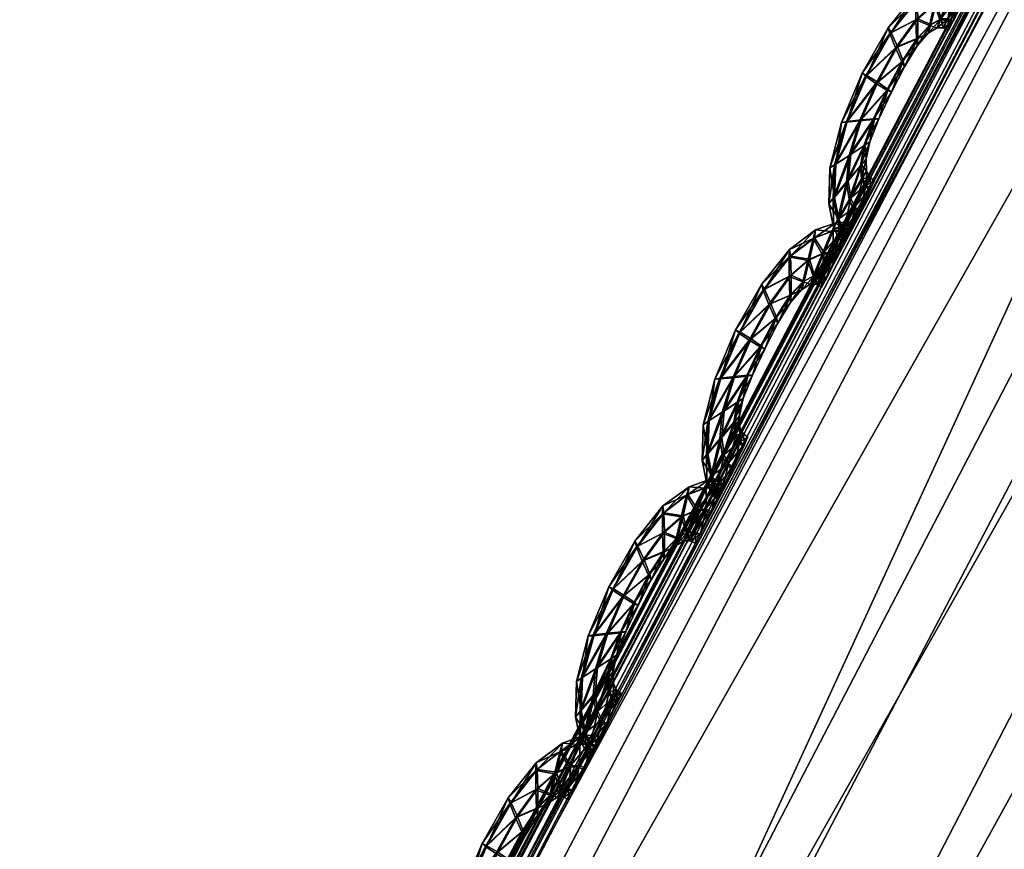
# Model space of a CAD drawing. Extents: x -7.4 to 7.4, y -11.5 to 9.8.
# Tile 265 of 469: x -6.459 to -6.259, y 5.612 to 5.78. Entities that reach past the tile are written whole.
import ezdxf

# ---------------------------------------------------------------- set-up
doc = ezdxf.new("R2010")
doc.units = 0
doc.header["$MEASUREMENT"] = 0
for name, color, linetype in [('A-FURN-3-ST', 150, 'Continuous'), ('A-FURN-3-ST-SEAM', 130, 'Continuous'), ('A-FURN-3-ST-SI', 160, 'Continuous')]:
    doc.layers.add(name, color=color, linetype=linetype)

msp = doc.modelspace()

# ---------------------------------------------------------------- meshes
at = {"layer": 'A-FURN-3-ST'}
mesh = msp.add_polyface(dxfattribs=at)
corners = [(-5.59634, 6.88994, 17.62899), (-5.59492, 6.88837, 17.61769), (-6.04831, 6.195, 17.6256), (-6.05005, 6.19645, 17.6369), (-5.59409, 6.88742, 17.61108), (-6.04724, 6.19414, 17.61903), (-6.45061, 5.42559, 17.63272), (-6.45184, 5.42637, 17.6393), (-6.45394, 5.42764, 17.65055), (-6.39098, 5.38179, 17.67398), (-6.37258, 5.36654, 17.69227), (-5.97894, 6.12793, 17.67828), (-5.99611, 6.14499, 17.65991), (-6.34056, 5.33548, 17.78363), (-5.94542, 6.09308, 17.77024), (-5.50149, 6.77647, 17.76244), (-5.5367, 6.81471, 17.67006), (-6.01899, 6.16687, 17.66421), (-5.55257, 6.83345, 17.65169), (-6.04039, 6.18718, 17.66656), (-5.57137, 6.85743, 17.65614), (-6.44258, 5.41936, 17.68018), (-6.41749, 5.40128, 17.67805), (-6.04954, 6.19587, 17.65439), (-5.58859, 6.87976, 17.65865), (-5.59595, 6.88928, 17.64652), (-6.45335, 5.42711, 17.66793), (-6.04831, 6.195, 17.61332), (-6.05005, 6.19645, 17.60819), (-6.45394, 5.42764, 17.62188), (-6.45184, 5.42637, 17.62701), (-5.59492, 6.88837, 17.60537), (-5.59634, 6.88994, 17.60027), (-5.85155, 6.02378, 17.96234), (-6.24843, 5.27372, 17.97447), (-5.98163, 5.21332, 18.16855), (-5.59441, 5.95604, 18.15726)]
mesh.append_faces([[corners[k] for k in face] for face in [(0, 1, 2), (2, 3, 0), (1, 4, 5), (5, 2, 1), (2, 5, 6), (6, 7, 2), (3, 2, 7), (7, 8, 3), (9, 10, 11), (11, 12, 9), (10, 13, 14), (14, 11, 10), (11, 14, 15), (12, 11, 16), (17, 12, 18), (19, 17, 20), (21, 22, 17), (17, 19, 21), (22, 9, 12), (12, 17, 22), (23, 19, 24), (3, 23, 25), (25, 0, 3), (8, 26, 23), (23, 3, 8), (26, 21, 19), (19, 23, 26), (27, 28, 29), (29, 30, 27), (5, 27, 30), (30, 6, 5), (4, 31, 27), (27, 5, 4), (31, 32, 28), (28, 27, 31), (33, 14, 13), (13, 34, 33), (33, 34, 35), (35, 36, 33)]])
mesh = msp.add_polyface(dxfattribs=at)
corners = [(-5.54237, 6.88314, 1.00121), (-5.34537, 6.87803, 0.61819), (-5.78234, 6.18529, 0.61819), (-5.99414, 6.19006, 1.00136), (-6.17131, 5.41772, 0.61819), (-6.39632, 5.42196, 1.00167), (-6.50499, 4.5563, 0.61819), (-6.74132, 4.55996, 1.00205), (-6.77614, 3.58244, 0.61819), (-7.02166, 3.58544, 1.00247), (-6.97745, 2.47748, 0.61819), (-7.22977, 2.47974, 1.00292), (-2.59126, 6.18294, 0.55836), (-1.94915, 6.18294, 0.55836), (-1.95568, 5.41558, 0.55836), (-2.64354, 5.41558, 0.55836), (-1.9613, 4.55444, 0.55836), (-2.68838, 4.55444, 0.55836), (-2.53254, 6.87548, 0.55836), (-1.94178, 6.87548, 0.55836), (-1.96798, 3.58091, 0.55836), (-2.72779, 3.58091, 0.55836), (-1.98639, 2.47636, 0.55836), (-5.01932, 4.55444, 0.55836), (-5.94043, 4.55469, 0.56582), (-5.63821, 5.41586, 0.56582), (-4.78216, 5.41558, 0.55836), (-5.28589, 6.18323, 0.56582), (-4.50574, 6.18294, 0.55836), (-4.89012, 6.87581, 0.56582), (-4.19521, 6.87548, 0.55836), (-5.36104, 2.47636, 0.55836), (-6.36909, 2.47649, 0.56582), (-6.18611, 3.58112, 0.56582), (-5.21276, 3.58091, 0.55836), (-2.77575, 2.47636, 0.55836), (-4.02429, 2.47636, 0.55836), (-3.92714, 3.58091, 0.55836), (-3.81436, 4.55444, 0.55836), (-3.67822, 5.41558, 0.55836), (-3.5195, 6.18294, 0.55836), (-3.34122, 6.87548, 0.55836)]
mesh.append_faces([[corners[k] for k in face] for face in [(0, 1, 2), (2, 3, 0), (3, 2, 4), (4, 5, 3), (5, 4, 6), (6, 7, 5), (7, 6, 8), (8, 9, 7), (9, 8, 10), (10, 11, 9), (23, 24, 25), (25, 26, 23), (26, 25, 27), (27, 28, 26), (25, 4, 2), (2, 27, 25), (24, 6, 4), (4, 25, 24), (28, 27, 29), (29, 30, 28), (27, 2, 1), (1, 29, 27), (31, 32, 33), (33, 34, 31), (34, 33, 24), (24, 23, 34), (33, 8, 6), (6, 24, 33), (32, 10, 8), (8, 33, 32), (37, 34, 23), (23, 38, 37), (36, 31, 34), (34, 37, 36), (39, 26, 28), (28, 40, 39), (38, 23, 26), (26, 39, 38), (40, 28, 30), (30, 41, 40)]])
mesh.append_faces([[corners[k] for k in face] for face in [(12, 13, 14), (14, 15, 12), (15, 14, 16), (16, 17, 15), (18, 19, 13), (13, 12, 18), (17, 16, 20), (20, 21, 17), (21, 20, 22), (37, 21, 35), (38, 17, 21), (39, 15, 17), (40, 12, 15), (41, 18, 12)]], dxfattribs={"vtx0": -1, "vtx1": -1, "vtx2": -1})
mesh.append_faces([[corners[k] for k in face] for face in [(35, 36, 37), (21, 37, 38), (17, 38, 39), (15, 39, 40), (12, 40, 41)]], dxfattribs={"vtx0": -1, "vtx2": -1})
at = {"layer": 'A-FURN-3-ST-SEAM'}
mesh = msp.add_polyface(dxfattribs=at)
corners = [(-6.29343, 5.75066, 17.6299), (-6.29113, 5.75931, 17.62979), (-6.28832, 5.7596, 17.63104), (-6.28496, 5.76726, 17.63089), (-6.29228, 5.7591, 17.6264), (-6.29042, 5.75263, 17.63116), (-6.28286, 5.76578, 17.62963), (-6.28714, 5.76862, 17.6296), (-6.28809, 5.76908, 17.62625), (-6.29465, 5.74987, 17.62655), (-6.2937, 5.7439, 17.62998), (-6.28559, 5.75985, 17.62975), (-6.27982, 5.77155, 17.62952), (-6.28096, 5.77447, 17.63074), (-6.28741, 5.76846, 17.62286), (-6.29137, 5.75914, 17.62306), (-6.29094, 5.74724, 17.6312), (-6.28753, 5.75453, 17.62986), (-6.28219, 5.7652, 17.62629), (-6.28472, 5.75985, 17.6264), (-6.28223, 5.77732, 17.62945), (-6.28282, 5.7783, 17.62606), (-6.2825, 5.77715, 17.62271), (-6.2937, 5.75053, 17.62317), (-6.29489, 5.74263, 17.62663), (-6.29287, 5.73949, 17.62998), (-6.28654, 5.75515, 17.62648), (-6.27954, 5.77039, 17.62618), (-6.27685, 5.77616, 17.62941), (-6.27685, 5.78011, 17.63059), (-6.28136, 5.77422, 17.6215), (-6.28532, 5.76701, 17.62165), (-6.28868, 5.75939, 17.62176), (-6.29038, 5.7437, 17.63123), (-6.28824, 5.75049, 17.6299), (-6.28733, 5.75165, 17.62652), (-6.28587, 5.75968, 17.62302), (-6.28314, 5.76561, 17.6229), (-6.28777, 5.75436, 17.62313), (-6.27697, 5.78403, 17.62925), (-6.27716, 5.78539, 17.62587), (-6.27724, 5.78382, 17.62252), (-6.27724, 5.77987, 17.62134), (-6.29078, 5.75239, 17.62188), (-6.29398, 5.74378, 17.62325), (-6.2939, 5.73785, 17.62663), (-6.29185, 5.73735, 17.63002), (-6.28848, 5.75033, 17.62317), (-6.28009, 5.77138, 17.62279), (-6.27697, 5.77459, 17.62606), (-6.2742, 5.77892, 17.62933), (-6.27309, 5.78337, 17.63051), (-6.27712, 5.77599, 17.62268), (-6.29283, 5.73558, 17.62663), (-6.28951, 5.74188, 17.63123), (-6.28801, 5.74781, 17.62994), (-6.28725, 5.7493, 17.62655), (-6.28828, 5.74765, 17.62321), (-6.29129, 5.74703, 17.62195), (-6.2721, 5.78774, 17.62914), (-6.27186, 5.7893, 17.62576), (-6.27237, 5.78757, 17.62241), (-6.27348, 5.78312, 17.62127), (-6.27447, 5.77876, 17.6226), (-6.29311, 5.73933, 17.62325), (-6.29212, 5.73718, 17.62328), (-6.29185, 5.73467, 17.62667), (-6.29086, 5.73648, 17.63002), (-6.29074, 5.74345, 17.62199), (-6.27471, 5.77719, 17.62598), (-6.2721, 5.78007, 17.62929), (-6.2702, 5.78465, 17.63047), (-6.29113, 5.73632, 17.62328), (-6.28856, 5.7411, 17.63123), (-6.2873, 5.74637, 17.62994), (-6.28658, 5.74802, 17.62659), (-6.28757, 5.74625, 17.62321), (-6.26838, 5.78914, 17.6291), (-6.26783, 5.79074, 17.62568), (-6.26865, 5.78897, 17.62237), (-6.27056, 5.7844, 17.62119), (-6.27237, 5.77991, 17.62256), (-6.27293, 5.77826, 17.62595), (-6.28991, 5.74168, 17.62199), (-6.28892, 5.74089, 17.62199), (-6.27067, 5.78007, 17.62929), (-6.26842, 5.78469, 17.63043), (-6.28635, 5.74563, 17.62994), (-6.28563, 5.74728, 17.62659), (-6.28662, 5.74547, 17.62321), (-6.27166, 5.77826, 17.62595), (-6.26628, 5.78922, 17.62907), (-6.26557, 5.79083, 17.62568), (-6.26656, 5.78906, 17.62233), (-6.26881, 5.78444, 17.62119), (-6.27095, 5.77991, 17.62256), (-6.27063, 5.77773, 17.62595), (-6.26965, 5.77954, 17.62929), (-6.26735, 5.78411, 17.63043), (-6.26992, 5.77933, 17.62256), (-6.26513, 5.78869, 17.62907), (-6.26442, 5.79029, 17.62568), (-6.26541, 5.78848, 17.62233), (-6.2677, 5.78391, 17.62119)]
mesh.append_faces([[corners[k] for k in face] for face in [(2, 1, 0), (1, 2, 3), (0, 1, 4), (0, 5, 2), (6, 3, 2), (3, 7, 1), (8, 4, 1), (4, 9, 0), (5, 0, 10), (11, 2, 5), (3, 6, 12), (2, 11, 6), (7, 3, 13), (1, 7, 8), (4, 8, 14), (9, 4, 15), (10, 0, 9), (10, 16, 5), (5, 17, 11), (12, 6, 18), (12, 13, 3), (6, 11, 19), (13, 20, 7), (21, 8, 7), (22, 14, 8), (14, 15, 4), (15, 23, 9), (9, 24, 10), (16, 10, 25), (17, 5, 16), (11, 17, 26), (19, 18, 6), (18, 27, 12), (13, 12, 28), (26, 19, 11), (20, 13, 29), (7, 20, 21), (8, 21, 22), (14, 22, 30), (15, 14, 31), (23, 15, 32), (24, 9, 23), (25, 10, 24), (25, 33, 16), (16, 34, 17), (35, 26, 17), (18, 19, 36), (27, 18, 37), (28, 12, 27), (28, 29, 13), (19, 26, 38), (29, 39, 20), (40, 21, 20), (41, 22, 21), (42, 30, 22), (30, 31, 14), (31, 32, 15), (32, 43, 23), (23, 44, 24), (24, 45, 25), (33, 25, 46), (34, 16, 33), (17, 34, 35), (26, 35, 47), (38, 36, 19), (36, 37, 18), (37, 48, 27), (27, 49, 28), (29, 28, 50), (47, 38, 26), (39, 29, 51), (20, 39, 40), (21, 40, 41), (22, 41, 42), (30, 42, 52), (31, 30, 48), (32, 31, 37), (43, 32, 36), (44, 23, 43), (45, 24, 44), (25, 45, 53), (53, 46, 25), (46, 54, 33), (33, 55, 34), (56, 35, 34), (57, 47, 35), (36, 38, 43), (37, 36, 32), (48, 37, 31), (49, 27, 48), (50, 28, 49), (50, 51, 29), (38, 47, 58), (51, 59, 39), (60, 40, 39), (61, 41, 40), (62, 42, 41), (63, 52, 42), (52, 48, 30), (43, 58, 44), (44, 64, 45), (65, 53, 45), (46, 53, 66), (54, 46, 67), (55, 33, 54), (34, 55, 56), (35, 56, 57), (47, 57, 68), (58, 43, 38), (48, 52, 49), (49, 69, 50), (51, 50, 70), (68, 58, 47), (59, 51, 71), (39, 59, 60), (40, 60, 61), (41, 61, 62), (42, 62, 63), (52, 63, 69), (64, 44, 58), (45, 64, 65), (53, 65, 72), (72, 66, 53), (66, 67, 46), (67, 73, 54), (54, 74, 55), (56, 55, 74), (57, 56, 75), (68, 57, 76), (69, 49, 52), (70, 50, 69), (70, 71, 51), (58, 68, 64), (71, 77, 59), (78, 60, 59), (79, 61, 60), (80, 62, 61), (81, 63, 62), (82, 69, 63), (83, 65, 64), (84, 72, 65), (74, 54, 73), (74, 75, 56), (75, 76, 57), (76, 83, 68), (69, 82, 70), (71, 70, 85), (64, 68, 83), (77, 71, 86), (59, 77, 78), (60, 78, 79), (61, 79, 80), (62, 80, 81), (63, 81, 82), (65, 83, 84), (73, 87, 74), (75, 74, 87), (76, 75, 88), (83, 76, 89), (70, 82, 90), (90, 85, 70), (85, 86, 71), (86, 91, 77), (78, 77, 91), (79, 78, 92), (80, 79, 93), (81, 80, 94), (82, 81, 95), (89, 84, 83), (87, 88, 75), (88, 89, 76), (95, 90, 82), (85, 90, 96), (86, 85, 97), (91, 86, 98), (91, 92, 78), (92, 93, 79), (93, 94, 80), (94, 95, 81), (90, 95, 99), (99, 96, 90), (96, 97, 85), (97, 98, 86), (98, 100, 91), (92, 91, 100), (93, 92, 101), (94, 93, 102), (95, 94, 103), (103, 99, 95), (100, 101, 92), (101, 102, 93), (102, 103, 94)]])
mesh = msp.add_polyface(dxfattribs=at)
corners = [(-6.31911, 5.69866, 17.63089), (-6.31678, 5.70727, 17.63078), (-6.31397, 5.7076, 17.63203), (-6.31064, 5.71522, 17.63188), (-6.31796, 5.70707, 17.62743), (-6.3161, 5.7006, 17.63215), (-6.30854, 5.71378, 17.63063), (-6.31282, 5.71659, 17.63063), (-6.31377, 5.71704, 17.62724), (-6.32034, 5.69784, 17.62755), (-6.31939, 5.69191, 17.63097), (-6.31128, 5.70785, 17.63074), (-6.3055, 5.71955, 17.63051), (-6.30664, 5.72243, 17.63173), (-6.31309, 5.71642, 17.62389), (-6.31705, 5.70711, 17.62405), (-6.31658, 5.69524, 17.63218), (-6.31317, 5.70253, 17.63085), (-6.30787, 5.71317, 17.62728), (-6.31036, 5.70785, 17.62739), (-6.30791, 5.72528, 17.63043), (-6.30851, 5.72627, 17.62705), (-6.30819, 5.72511, 17.6237), (-6.31939, 5.6985, 17.62416), (-6.32054, 5.69059, 17.62762), (-6.31852, 5.6875, 17.63097), (-6.31223, 5.70315, 17.62747), (-6.30518, 5.7184, 17.62716), (-6.30249, 5.72417, 17.6304), (-6.30253, 5.72812, 17.63158), (-6.30704, 5.72219, 17.62249), (-6.311, 5.71498, 17.62264), (-6.31436, 5.70735, 17.62279), (-6.31606, 5.6917, 17.63222), (-6.31389, 5.6985, 17.63089), (-6.31298, 5.69965, 17.62755), (-6.31155, 5.70769, 17.62405), (-6.30882, 5.71362, 17.62389), (-6.31345, 5.70237, 17.62412), (-6.30265, 5.73199, 17.63025), (-6.30285, 5.73335, 17.62686), (-6.30292, 5.73183, 17.62351), (-6.30292, 5.72787, 17.62233), (-6.31646, 5.70039, 17.62286), (-6.31967, 5.69174, 17.62423), (-6.31959, 5.68585, 17.62762), (-6.31749, 5.68535, 17.631), (-6.31416, 5.69833, 17.62416), (-6.30577, 5.71939, 17.62378), (-6.30261, 5.7226, 17.62705), (-6.29984, 5.72692, 17.63032), (-6.29877, 5.73137, 17.6315), (-6.30277, 5.724, 17.62366), (-6.31848, 5.68358, 17.62766), (-6.31519, 5.68993, 17.63222), (-6.31369, 5.69582, 17.63093), (-6.3129, 5.6973, 17.62755), (-6.31393, 5.69566, 17.6242), (-6.31694, 5.69499, 17.62294), (-6.29778, 5.73574, 17.63013), (-6.29754, 5.73731, 17.62675), (-6.29806, 5.73554, 17.6234), (-6.29913, 5.73113, 17.62226), (-6.30012, 5.72676, 17.62359), (-6.31879, 5.68733, 17.62427), (-6.31776, 5.68519, 17.62427), (-6.31749, 5.68272, 17.62766), (-6.3165, 5.68449, 17.631), (-6.31642, 5.69145, 17.62298), (-6.30039, 5.7252, 17.62701), (-6.29778, 5.72808, 17.63028), (-6.29584, 5.73265, 17.63146), (-6.31678, 5.68436, 17.62427), (-6.3142, 5.6891, 17.63222), (-6.31294, 5.69442, 17.63093), (-6.31223, 5.69603, 17.62758), (-6.31321, 5.69425, 17.6242), (-6.29402, 5.73714, 17.63009), (-6.29347, 5.73875, 17.62667), (-6.2943, 5.73698, 17.62336), (-6.29624, 5.7324, 17.62218), (-6.29802, 5.72791, 17.62355), (-6.29861, 5.72631, 17.62698), (-6.31555, 5.68968, 17.62298), (-6.31456, 5.6889, 17.62298), (-6.29632, 5.72812, 17.63028), (-6.29406, 5.73269, 17.63142), (-6.31199, 5.69368, 17.63093), (-6.31128, 5.69529, 17.62758), (-6.31227, 5.69351, 17.62423), (-6.29731, 5.72631, 17.62693), (-6.29192, 5.73722, 17.63005), (-6.29121, 5.73887, 17.62667), (-6.2922, 5.73706, 17.62332), (-6.29446, 5.73245, 17.62218), (-6.29659, 5.72791, 17.62355), (-6.29628, 5.72573, 17.62693), (-6.29529, 5.72754, 17.63028), (-6.29299, 5.73216, 17.63142), (-6.29557, 5.72738, 17.62355), (-6.29078, 5.73669, 17.63005), (-6.29007, 5.73834, 17.62667), (-6.29105, 5.73652, 17.62332), (-6.29335, 5.73191, 17.62218)]
mesh.append_faces([[corners[k] for k in face] for face in [(2, 1, 0), (1, 2, 3), (0, 1, 4), (0, 5, 2), (6, 3, 2), (3, 7, 1), (8, 4, 1), (4, 9, 0), (5, 0, 10), (11, 2, 5), (3, 6, 12), (2, 11, 6), (7, 3, 13), (1, 7, 8), (4, 8, 14), (9, 4, 15), (10, 0, 9), (10, 16, 5), (5, 17, 11), (12, 6, 18), (12, 13, 3), (6, 11, 19), (13, 20, 7), (21, 8, 7), (22, 14, 8), (14, 15, 4), (15, 23, 9), (9, 24, 10), (16, 10, 25), (17, 5, 16), (11, 17, 26), (19, 18, 6), (18, 27, 12), (13, 12, 28), (26, 19, 11), (20, 13, 29), (7, 20, 21), (8, 21, 22), (14, 22, 30), (15, 14, 31), (23, 15, 32), (24, 9, 23), (25, 10, 24), (25, 33, 16), (16, 34, 17), (35, 26, 17), (18, 19, 36), (27, 18, 37), (28, 12, 27), (28, 29, 13), (19, 26, 38), (29, 39, 20), (40, 21, 20), (41, 22, 21), (42, 30, 22), (30, 31, 14), (31, 32, 15), (32, 43, 23), (23, 44, 24), (24, 45, 25), (33, 25, 46), (34, 16, 33), (17, 34, 35), (26, 35, 47), (38, 36, 19), (36, 37, 18), (37, 48, 27), (27, 49, 28), (29, 28, 50), (47, 38, 26), (39, 29, 51), (20, 39, 40), (21, 40, 41), (22, 41, 42), (30, 42, 52), (31, 30, 48), (32, 31, 37), (43, 32, 36), (44, 23, 43), (45, 24, 44), (25, 45, 53), (53, 46, 25), (46, 54, 33), (33, 55, 34), (56, 35, 34), (57, 47, 35), (36, 38, 43), (37, 36, 32), (48, 37, 31), (49, 27, 48), (50, 28, 49), (50, 51, 29), (38, 47, 58), (51, 59, 39), (60, 40, 39), (61, 41, 40), (62, 42, 41), (63, 52, 42), (52, 48, 30), (43, 58, 44), (44, 64, 45), (65, 53, 45), (46, 53, 66), (54, 46, 67), (55, 33, 54), (34, 55, 56), (35, 56, 57), (47, 57, 68), (58, 43, 38), (48, 52, 49), (49, 69, 50), (51, 50, 70), (68, 58, 47), (59, 51, 71), (39, 59, 60), (40, 60, 61), (41, 61, 62), (42, 62, 63), (52, 63, 69), (64, 44, 58), (45, 64, 65), (53, 65, 72), (72, 66, 53), (66, 67, 46), (67, 73, 54), (54, 74, 55), (56, 55, 74), (57, 56, 75), (68, 57, 76), (69, 49, 52), (70, 50, 69), (70, 71, 51), (58, 68, 64), (71, 77, 59), (78, 60, 59), (79, 61, 60), (80, 62, 61), (81, 63, 62), (82, 69, 63), (83, 65, 64), (84, 72, 65), (74, 54, 73), (74, 75, 56), (75, 76, 57), (76, 83, 68), (69, 82, 70), (71, 70, 85), (64, 68, 83), (77, 71, 86), (59, 77, 78), (60, 78, 79), (61, 79, 80), (62, 80, 81), (63, 81, 82), (65, 83, 84), (73, 87, 74), (75, 74, 87), (76, 75, 88), (83, 76, 89), (70, 82, 90), (90, 85, 70), (85, 86, 71), (86, 91, 77), (78, 77, 91), (79, 78, 92), (80, 79, 93), (81, 80, 94), (82, 81, 95), (89, 84, 83), (87, 88, 75), (88, 89, 76), (95, 90, 82), (85, 90, 96), (86, 85, 97), (91, 86, 98), (91, 92, 78), (92, 93, 79), (93, 94, 80), (94, 95, 81), (90, 95, 99), (99, 96, 90), (96, 97, 85), (97, 98, 86), (98, 100, 91), (92, 91, 100), (93, 92, 101), (94, 93, 102), (95, 94, 103), (103, 99, 95), (100, 101, 92), (101, 102, 93), (102, 103, 94)]])
mesh = msp.add_polyface(dxfattribs=at)
corners = [(-6.34479, 5.64662, 17.63188), (-6.34246, 5.65524, 17.63177), (-6.33965, 5.65557, 17.63302), (-6.33633, 5.66319, 17.63287), (-6.34365, 5.65503, 17.62842), (-6.34175, 5.6486, 17.63313), (-6.33419, 5.66179, 17.63161), (-6.3385, 5.66455, 17.63161), (-6.33945, 5.66496, 17.62823), (-6.34602, 5.6458, 17.62853), (-6.34507, 5.63991, 17.63196), (-6.33692, 5.65585, 17.63177), (-6.33118, 5.66755, 17.6315), (-6.33233, 5.67044, 17.63272), (-6.33878, 5.66438, 17.62488), (-6.34273, 5.65507, 17.62503), (-6.34226, 5.64325, 17.63317), (-6.33886, 5.6505, 17.63184), (-6.33351, 5.66117, 17.62827), (-6.33605, 5.65585, 17.62838), (-6.33359, 5.67324, 17.63142), (-6.33419, 5.67423, 17.62804), (-6.33387, 5.67308, 17.62469), (-6.34507, 5.64646, 17.62515), (-6.34622, 5.63859, 17.62861), (-6.3442, 5.6355, 17.63199), (-6.33787, 5.65116, 17.62846), (-6.33086, 5.66636, 17.62815), (-6.32817, 5.67217, 17.63138), (-6.32821, 5.67608, 17.63256), (-6.33268, 5.67019, 17.62348), (-6.33668, 5.66294, 17.62363), (-6.34005, 5.65532, 17.62378), (-6.34171, 5.6397, 17.63321), (-6.33953, 5.6465, 17.63188), (-6.33866, 5.64765, 17.62853), (-6.3372, 5.65565, 17.62503), (-6.33446, 5.66162, 17.62492), (-6.33913, 5.65033, 17.62511), (-6.32833, 5.67996, 17.63123), (-6.32849, 5.68136, 17.62785), (-6.32861, 5.67979, 17.62454), (-6.32857, 5.67584, 17.62332), (-6.34214, 5.64836, 17.62389), (-6.34531, 5.63975, 17.62523), (-6.34523, 5.63385, 17.62861), (-6.34317, 5.63336, 17.63199), (-6.33981, 5.64634, 17.62518), (-6.33146, 5.66735, 17.62477), (-6.32829, 5.6706, 17.62804), (-6.32552, 5.67493, 17.63131), (-6.32441, 5.67938, 17.63249), (-6.32845, 5.67196, 17.62465), (-6.34416, 5.63159, 17.62865), (-6.34084, 5.63793, 17.63321), (-6.33933, 5.64382, 17.63192), (-6.33854, 5.64531, 17.62853), (-6.33961, 5.64366, 17.62518), (-6.34262, 5.643, 17.62393), (-6.32346, 5.68371, 17.63116), (-6.32318, 5.68527, 17.62773), (-6.32374, 5.68354, 17.62442), (-6.32481, 5.67913, 17.62325), (-6.3258, 5.67477, 17.62458), (-6.34444, 5.63534, 17.62526), (-6.34341, 5.63323, 17.62526), (-6.34313, 5.63077, 17.62865), (-6.34218, 5.63253, 17.63199), (-6.34206, 5.63946, 17.62397), (-6.32604, 5.6732, 17.628), (-6.32342, 5.67608, 17.63127), (-6.32148, 5.68066, 17.63245), (-6.34242, 5.63237, 17.62526), (-6.33985, 5.63715, 17.63321), (-6.33862, 5.64242, 17.63192), (-6.33787, 5.64403, 17.62857), (-6.33886, 5.64226, 17.62523), (-6.31971, 5.68515, 17.63108), (-6.31911, 5.68676, 17.6277), (-6.31998, 5.68498, 17.62435), (-6.32188, 5.68041, 17.62321), (-6.3237, 5.67592, 17.62454), (-6.32426, 5.67431, 17.62796), (-6.34119, 5.63772, 17.62397), (-6.34024, 5.63694, 17.62397), (-6.322, 5.67612, 17.63127), (-6.31974, 5.68074, 17.63241), (-6.33767, 5.64168, 17.63196), (-6.33696, 5.64333, 17.62857), (-6.33791, 5.64152, 17.62523), (-6.32295, 5.67431, 17.62792), (-6.31757, 5.68527, 17.63104), (-6.31689, 5.68688, 17.62766), (-6.31784, 5.68506, 17.62435), (-6.3201, 5.68049, 17.62317), (-6.32228, 5.67596, 17.62454), (-6.32192, 5.67378, 17.62792), (-6.32093, 5.67559, 17.63127), (-6.31864, 5.6802, 17.63241), (-6.32121, 5.67538, 17.62454), (-6.31642, 5.68473, 17.63104), (-6.31571, 5.68634, 17.62766), (-6.3167, 5.68453, 17.62435), (-6.31899, 5.67996, 17.62317)]
mesh.append_faces([[corners[k] for k in face] for face in [(2, 1, 0), (1, 2, 3), (0, 1, 4), (0, 5, 2), (6, 3, 2), (3, 7, 1), (8, 4, 1), (4, 9, 0), (5, 0, 10), (11, 2, 5), (3, 6, 12), (2, 11, 6), (7, 3, 13), (1, 7, 8), (4, 8, 14), (9, 4, 15), (10, 0, 9), (10, 16, 5), (5, 17, 11), (12, 6, 18), (12, 13, 3), (6, 11, 19), (13, 20, 7), (21, 8, 7), (22, 14, 8), (14, 15, 4), (15, 23, 9), (9, 24, 10), (16, 10, 25), (17, 5, 16), (11, 17, 26), (19, 18, 6), (18, 27, 12), (13, 12, 28), (26, 19, 11), (20, 13, 29), (7, 20, 21), (8, 21, 22), (14, 22, 30), (15, 14, 31), (23, 15, 32), (24, 9, 23), (25, 10, 24), (25, 33, 16), (16, 34, 17), (35, 26, 17), (18, 19, 36), (27, 18, 37), (28, 12, 27), (28, 29, 13), (19, 26, 38), (29, 39, 20), (40, 21, 20), (41, 22, 21), (42, 30, 22), (30, 31, 14), (31, 32, 15), (32, 43, 23), (23, 44, 24), (24, 45, 25), (33, 25, 46), (34, 16, 33), (17, 34, 35), (26, 35, 47), (38, 36, 19), (36, 37, 18), (37, 48, 27), (27, 49, 28), (29, 28, 50), (47, 38, 26), (39, 29, 51), (20, 39, 40), (21, 40, 41), (22, 41, 42), (30, 42, 52), (31, 30, 48), (32, 31, 37), (43, 32, 36), (44, 23, 43), (45, 24, 44), (25, 45, 53), (53, 46, 25), (46, 54, 33), (33, 55, 34), (56, 35, 34), (57, 47, 35), (36, 38, 43), (37, 36, 32), (48, 37, 31), (49, 27, 48), (50, 28, 49), (50, 51, 29), (38, 47, 58), (51, 59, 39), (60, 40, 39), (61, 41, 40), (62, 42, 41), (63, 52, 42), (52, 48, 30), (43, 58, 44), (44, 64, 45), (65, 53, 45), (46, 53, 66), (54, 46, 67), (55, 33, 54), (34, 55, 56), (35, 56, 57), (47, 57, 68), (58, 43, 38), (48, 52, 49), (49, 69, 50), (51, 50, 70), (68, 58, 47), (59, 51, 71), (39, 59, 60), (40, 60, 61), (41, 61, 62), (42, 62, 63), (52, 63, 69), (64, 44, 58), (45, 64, 65), (53, 65, 72), (72, 66, 53), (66, 67, 46), (67, 73, 54), (54, 74, 55), (56, 55, 74), (57, 56, 75), (68, 57, 76), (69, 49, 52), (70, 50, 69), (70, 71, 51), (58, 68, 64), (71, 77, 59), (78, 60, 59), (79, 61, 60), (80, 62, 61), (81, 63, 62), (82, 69, 63), (83, 65, 64), (84, 72, 65), (74, 54, 73), (74, 75, 56), (75, 76, 57), (76, 83, 68), (69, 82, 70), (71, 70, 85), (64, 68, 83), (77, 71, 86), (59, 77, 78), (60, 78, 79), (61, 79, 80), (62, 80, 81), (63, 81, 82), (65, 83, 84), (73, 87, 74), (75, 74, 87), (76, 75, 88), (83, 76, 89), (70, 82, 90), (90, 85, 70), (85, 86, 71), (86, 91, 77), (78, 77, 91), (79, 78, 92), (80, 79, 93), (81, 80, 94), (82, 81, 95), (89, 84, 83), (87, 88, 75), (88, 89, 76), (95, 90, 82), (85, 90, 96), (86, 85, 97), (91, 86, 98), (91, 92, 78), (92, 93, 79), (93, 94, 80), (94, 95, 81), (90, 95, 99), (99, 96, 90), (96, 97, 85), (97, 98, 86), (98, 100, 91), (92, 91, 100), (93, 92, 101), (94, 93, 102), (95, 94, 103), (103, 99, 95), (100, 101, 92), (101, 102, 93), (102, 103, 94)]])
mesh = msp.add_polyface(dxfattribs=at)
corners = [(-6.37048, 5.59459, 17.63287), (-6.36814, 5.6032, 17.63275), (-6.36533, 5.60353, 17.63401), (-6.36197, 5.61119, 17.63386), (-6.36933, 5.60299, 17.62941), (-6.36743, 5.59661, 17.63412), (-6.35987, 5.60979, 17.6326), (-6.36419, 5.61251, 17.6326), (-6.36513, 5.61292, 17.62922), (-6.3717, 5.59376, 17.62952), (-6.37072, 5.58791, 17.63294), (-6.3626, 5.60382, 17.63275), (-6.35682, 5.61552, 17.63249), (-6.35801, 5.6184, 17.6337), (-6.36446, 5.61235, 17.62587), (-6.36842, 5.60303, 17.62602), (-6.3679, 5.59121, 17.6342), (-6.3645, 5.5985, 17.63283), (-6.3592, 5.60917, 17.62925), (-6.36169, 5.60386, 17.62937), (-6.35928, 5.6212, 17.63241), (-6.35987, 5.62219, 17.62903), (-6.35955, 5.62104, 17.62568), (-6.37072, 5.59442, 17.62618), (-6.3719, 5.5866, 17.6296), (-6.36985, 5.58351, 17.63298), (-6.36355, 5.59916, 17.62945), (-6.35651, 5.61437, 17.62914), (-6.35385, 5.62017, 17.63237), (-6.35385, 5.62409, 17.63359), (-6.35837, 5.61816, 17.62446), (-6.36237, 5.61094, 17.62462), (-6.36569, 5.60328, 17.62477), (-6.36735, 5.58771, 17.6342), (-6.36521, 5.59451, 17.63291), (-6.3643, 5.59566, 17.62952), (-6.36288, 5.60365, 17.62602), (-6.36015, 5.60959, 17.62591), (-6.36478, 5.59834, 17.6261), (-6.35402, 5.62796, 17.63226), (-6.35417, 5.62932, 17.62884), (-6.35429, 5.62776, 17.62553), (-6.35425, 5.62384, 17.62431), (-6.36783, 5.59636, 17.62488), (-6.37099, 5.58775, 17.62621), (-6.37087, 5.58186, 17.62963), (-6.36882, 5.5814, 17.63298), (-6.36549, 5.59434, 17.62618), (-6.3571, 5.61535, 17.62576), (-6.35393, 5.61861, 17.62907), (-6.35117, 5.62294, 17.6323), (-6.3501, 5.62739, 17.63348), (-6.35413, 5.61997, 17.62564), (-6.3698, 5.57963, 17.62963), (-6.36648, 5.58594, 17.6342), (-6.36498, 5.59187, 17.63291), (-6.36423, 5.59335, 17.62956), (-6.36525, 5.59171, 17.62618), (-6.3683, 5.591, 17.62492), (-6.34911, 5.63171, 17.63215), (-6.34887, 5.63328, 17.62872), (-6.34938, 5.63155, 17.62541), (-6.35049, 5.6271, 17.62423), (-6.35144, 5.62277, 17.62557), (-6.37012, 5.58334, 17.62625), (-6.36909, 5.58124, 17.62625), (-6.36882, 5.57877, 17.62963), (-6.36783, 5.58058, 17.63298), (-6.36775, 5.5875, 17.62496), (-6.35172, 5.6212, 17.62899), (-6.34907, 5.62413, 17.63226), (-6.34717, 5.62866, 17.63344), (-6.36806, 5.58042, 17.62625), (-6.36553, 5.58515, 17.63424), (-6.36427, 5.59047, 17.63294), (-6.36355, 5.59208, 17.62956), (-6.36454, 5.5903, 17.62621), (-6.34535, 5.63319, 17.63207), (-6.34479, 5.6348, 17.62868), (-6.34563, 5.63299, 17.62534), (-6.34753, 5.62842, 17.6242), (-6.34935, 5.62392, 17.62553), (-6.3499, 5.62232, 17.62895), (-6.36684, 5.58573, 17.62496), (-6.36589, 5.58495, 17.62496), (-6.34764, 5.62413, 17.63226), (-6.34539, 5.62874, 17.6334), (-6.36332, 5.58973, 17.63294), (-6.3626, 5.59133, 17.62956), (-6.36359, 5.58956, 17.62621), (-6.34859, 5.62236, 17.62895), (-6.34321, 5.63328, 17.63207), (-6.34254, 5.63492, 17.62865), (-6.34349, 5.63311, 17.62534), (-6.34578, 5.6285, 17.62416), (-6.34792, 5.62397, 17.62553), (-6.34756, 5.62182, 17.62895), (-6.34658, 5.62359, 17.63226), (-6.34428, 5.62821, 17.6334), (-6.34685, 5.62343, 17.62553), (-6.34206, 5.63274, 17.63207), (-6.34135, 5.63439, 17.62865), (-6.34234, 5.63258, 17.62534), (-6.34468, 5.62796, 17.62416)]
mesh.append_faces([[corners[k] for k in face] for face in [(2, 1, 0), (1, 2, 3), (0, 1, 4), (0, 5, 2), (6, 3, 2), (3, 7, 1), (8, 4, 1), (4, 9, 0), (5, 0, 10), (11, 2, 5), (3, 6, 12), (2, 11, 6), (7, 3, 13), (1, 7, 8), (4, 8, 14), (9, 4, 15), (10, 0, 9), (10, 16, 5), (5, 17, 11), (12, 6, 18), (12, 13, 3), (6, 11, 19), (13, 20, 7), (21, 8, 7), (22, 14, 8), (14, 15, 4), (15, 23, 9), (9, 24, 10), (16, 10, 25), (17, 5, 16), (11, 17, 26), (19, 18, 6), (18, 27, 12), (13, 12, 28), (26, 19, 11), (20, 13, 29), (7, 20, 21), (8, 21, 22), (14, 22, 30), (15, 14, 31), (23, 15, 32), (24, 9, 23), (25, 10, 24), (25, 33, 16), (16, 34, 17), (35, 26, 17), (18, 19, 36), (27, 18, 37), (28, 12, 27), (28, 29, 13), (19, 26, 38), (29, 39, 20), (40, 21, 20), (41, 22, 21), (42, 30, 22), (30, 31, 14), (31, 32, 15), (32, 43, 23), (23, 44, 24), (24, 45, 25), (33, 25, 46), (34, 16, 33), (17, 34, 35), (26, 35, 47), (38, 36, 19), (36, 37, 18), (37, 48, 27), (27, 49, 28), (29, 28, 50), (47, 38, 26), (39, 29, 51), (20, 39, 40), (21, 40, 41), (22, 41, 42), (30, 42, 52), (31, 30, 48), (32, 31, 37), (43, 32, 36), (44, 23, 43), (45, 24, 44), (25, 45, 53), (53, 46, 25), (46, 54, 33), (33, 55, 34), (56, 35, 34), (57, 47, 35), (36, 38, 43), (37, 36, 32), (48, 37, 31), (49, 27, 48), (50, 28, 49), (50, 51, 29), (38, 47, 58), (51, 59, 39), (60, 40, 39), (61, 41, 40), (62, 42, 41), (63, 52, 42), (52, 48, 30), (43, 58, 44), (44, 64, 45), (65, 53, 45), (46, 53, 66), (54, 46, 67), (55, 33, 54), (34, 55, 56), (35, 56, 57), (47, 57, 68), (58, 43, 38), (48, 52, 49), (49, 69, 50), (51, 50, 70), (68, 58, 47), (59, 51, 71), (39, 59, 60), (40, 60, 61), (41, 61, 62), (42, 62, 63), (52, 63, 69), (64, 44, 58), (45, 64, 65), (53, 65, 72), (72, 66, 53), (66, 67, 46), (67, 73, 54), (54, 74, 55), (56, 55, 74), (57, 56, 75), (68, 57, 76), (69, 49, 52), (70, 50, 69), (70, 71, 51), (58, 68, 64), (71, 77, 59), (78, 60, 59), (79, 61, 60), (80, 62, 61), (81, 63, 62), (82, 69, 63), (83, 65, 64), (84, 72, 65), (74, 54, 73), (74, 75, 56), (75, 76, 57), (76, 83, 68), (69, 82, 70), (71, 70, 85), (64, 68, 83), (77, 71, 86), (59, 77, 78), (60, 78, 79), (61, 79, 80), (62, 80, 81), (63, 81, 82), (65, 83, 84), (73, 87, 74), (75, 74, 87), (76, 75, 88), (83, 76, 89), (70, 82, 90), (90, 85, 70), (85, 86, 71), (86, 91, 77), (78, 77, 91), (79, 78, 92), (80, 79, 93), (81, 80, 94), (82, 81, 95), (89, 84, 83), (87, 88, 75), (88, 89, 76), (95, 90, 82), (85, 90, 96), (86, 85, 97), (91, 86, 98), (91, 92, 78), (92, 93, 79), (93, 94, 80), (94, 95, 81), (90, 95, 99), (99, 96, 90), (96, 97, 85), (97, 98, 86), (98, 100, 91), (92, 91, 100), (93, 92, 101), (94, 93, 102), (95, 94, 103), (103, 99, 95), (100, 101, 92), (101, 102, 93), (102, 103, 94)]])
at = {"layer": 'A-FURN-3-ST-SI'}
mesh = msp.add_polyface(dxfattribs=at)
corners = [(-4.56969, 8.12558, 17.58883), (-4.56997, 8.12645, 17.32176), (-5.10085, 7.52756, 17.32773), (-5.10037, 7.52678, 17.59499), (-4.57001, 8.12658, 11.44144), (-5.10093, 7.52768, 11.44654), (-5.5971, 6.89076, 11.45095), (-5.59702, 6.89068, 17.33291), (-5.59634, 6.88994, 17.60027), (-6.05088, 6.19711, 17.3407), (-6.05005, 6.19645, 17.60819), (-6.051, 6.19723, 11.45753), (-6.45504, 5.42835, 11.46894), (-6.45489, 5.42822, 17.35409), (-6.45394, 5.42764, 17.62188), (-4.00213, 8.70557, 2.96086), (-4.5602, 8.12513, 2.96215), (-4.56878, 8.12637, 7.22378), (-5.0997, 7.5274, 7.22686), (-5.09111, 7.52538, 2.96318), (-5.58728, 6.88821, 2.96405), (-5.59587, 6.89047, 7.22952), (-6.04977, 6.1969, 7.23348), (-6.04119, 6.19484, 2.96539), (-6.44523, 5.42621, 2.96767), (-6.45382, 5.42806, 7.24032), (-4.52027, 8.12229, 1.00098), (-5.04849, 7.5208, 1.0011), (-5.54237, 6.88314, 1.00121), (-5.99414, 6.19006, 1.00136), (-6.39632, 5.42196, 1.00167)]
mesh.append_faces([[corners[k] for k in face] for face in [(0, 1, 2), (2, 3, 0), (1, 4, 5), (5, 2, 1), (5, 6, 7), (7, 2, 5), (2, 7, 8), (8, 3, 2), (8, 7, 9), (9, 10, 8), (7, 6, 11), (11, 9, 7), (9, 11, 12), (12, 13, 9), (10, 9, 13), (13, 14, 10), (15, 16, 17), (17, 18, 5), (5, 4, 17), (16, 19, 18), (18, 17, 16), (19, 20, 21), (21, 18, 19), (18, 21, 6), (6, 5, 18), (21, 22, 11), (11, 6, 21), (20, 23, 22), (22, 21, 20), (23, 24, 25), (25, 22, 23), (22, 25, 12), (12, 11, 22), (26, 16, 15), (16, 26, 27), (27, 19, 16), (19, 27, 28), (28, 20, 19), (20, 28, 29), (29, 23, 20), (23, 29, 30), (30, 24, 23)]])

doc.saveas('drawing.dxf')
